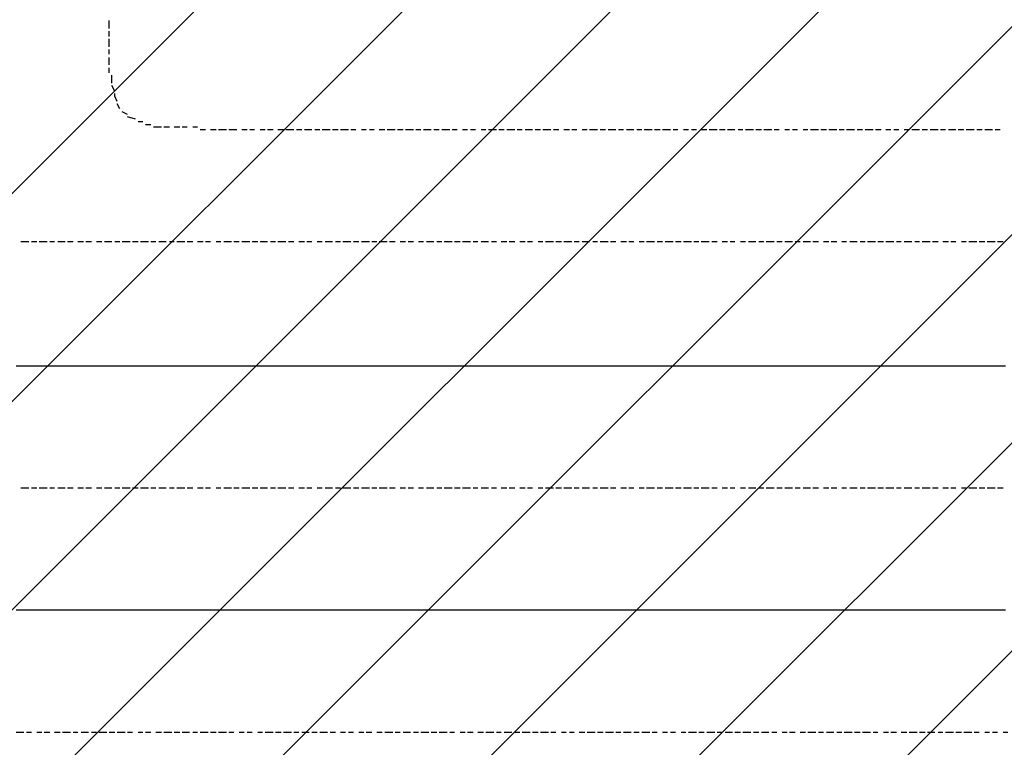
# Model space of a CAD drawing. Extents: x 997 to 109698, y 921 to 94021.
# Tile 522 of 656: x 23491 to 25096, y 48616 to 49802. Entities that reach past the tile are written whole.
import ezdxf

# ---------------------------------------------------------------- set-up
doc = ezdxf.new("R2010")
doc.units = 0
doc.header["$MEASUREMENT"] = 0
doc.layers.add('12', color=7, linetype='CONTINUOUS')
doc.layers.add('28', color=7, linetype='CONTINUOUS')

msp = doc.modelspace()

# ---------------------------------------------------------------- linework, layer by layer
at = {"layer": '12', "color": 1}
for p, q in [((23636.630503, 49787.563401), (23636.630503, 49800.563401)), ((23636.630503, 49774.563401), (23636.630503, 49783.563401)), ((23636.630503, 49757.563401), (23636.630503, 49770.563401)), ((23636.630503, 49745.563401), (23636.630503, 49753.563401)), ((23636.630503, 49728.563401), (23636.630503, 49740.563401)), ((23636.630503, 49715.563401), (23636.630503, 49723.563401)), ((23640.630503, 49698.563401), (23640.630503, 49711.563401)), ((23645.630503, 49685.563401), (23640.630503, 49694.563401)), ((23653.630503, 49656.563401), (23649.630503, 49664.563401)), ((23666.630503, 49647.563401), (23657.630503, 49651.563401)), ((23679.630503, 49639.563401), (23666.630503, 49643.563401)), ((23691.630503, 49635.563401), (23683.630503, 49635.563401)), ((23704.630503, 49630.563401), (23695.630503, 49630.563401)), ((23721.630503, 49626.563401), (23708.630503, 49626.563401)), ((23734.630503, 49626.563401), (23725.630503, 49626.563401)), ((23751.630503, 49626.563401), (23742.630503, 49626.563401)), ((23763.630503, 49626.563401), (23755.630503, 49626.563401)), ((23780.630503, 49626.563401), (23772.630503, 49626.563401)), ((23793.630503, 49622.563401), (23784.630503, 49622.563401)), ((23810.630503, 49622.563401), (23801.630503, 49622.563401)), ((23827.630503, 49622.563401), (23814.630503, 49622.563401)), ((23835.630503, 49622.563401), (23831.630503, 49622.563401)), ((23844.630503, 49622.563401), (23835.630503, 49622.563401)), ((23861.630503, 49622.563401), (23852.630503, 49622.563401)), ((23873.630503, 49622.563401), (23865.630503, 49622.563401)), ((23890.630503, 49622.563401), (23882.630503, 49622.563401)), ((23903.630503, 49622.563401), (23894.630503, 49622.563401)), ((23920.630503, 49622.563401), (23911.630503, 49622.563401)), ((23937.630503, 49622.563401), (23924.630503, 49622.563401)), ((23950.630503, 49622.563401), (23941.630503, 49622.563401)), ((23966.630503, 49622.563401), (23954.630503, 49622.563401)), ((23979.630503, 49622.563401), (23971.630503, 49622.563401)), ((23996.630503, 49622.563401), (23983.630503, 49622.563401)), ((24009.630503, 49622.563401), (24000.630503, 49622.563401)), ((24026.630503, 49622.563401), (24013.630503, 49622.563401)), ((24038.630503, 49622.563401), (24030.630503, 49622.563401)), ((24055.630503, 49622.563401), (24047.630503, 49622.563401)), ((24068.630503, 49622.563401), (24060.630503, 49622.563401)), ((24085.630503, 49622.563401), (24076.630503, 49622.563401)), ((24102.630503, 49622.563401), (24089.630503, 49622.563401)), ((24115.630503, 49622.563401), (24106.630503, 49622.563401)), ((24132.630503, 49622.563401), (24119.630503, 49622.563401)), ((24144.630503, 49622.563401), (24136.630503, 49622.563401)), ((24161.630503, 49622.563401), (24148.630503, 49622.563401)), ((24174.630503, 49622.563401), (24165.630503, 49622.563401)), ((24191.630503, 49622.563401), (24178.630503, 49622.563401)), ((24203.630503, 49622.563401), (24195.630503, 49622.563401)), ((24220.630503, 49622.563401), (24212.630503, 49622.563401)), ((24233.630503, 49622.563401), (24225.630503, 49622.563401)), ((24250.630503, 49622.563401), (24242.630503, 49622.563401)), ((24267.630503, 49622.563401), (24254.630503, 49622.563401)), ((24280.630503, 49622.563401), (24271.630503, 49622.563401)), ((24297.630503, 49622.563401), (24284.630503, 49622.563401)), ((24309.630503, 49622.563401), (24301.630503, 49622.563401)), ((24326.630503, 49622.563401), (24314.630503, 49622.563401)), ((24339.630503, 49622.563401), (24330.630503, 49622.563401)), ((24356.630503, 49622.563401), (24343.630503, 49622.563401)), ((24369.630503, 49622.563401), (24360.630503, 49622.563401)), ((24386.630503, 49622.563401), (24377.630503, 49622.563401)), ((24398.630503, 49622.563401), (24390.630503, 49622.563401)), ((24415.630503, 49622.563401), (24407.630503, 49622.563401)), ((24432.630503, 49622.563401), (24419.630503, 49622.563401)), ((24445.630503, 49622.563401), (24436.630503, 49622.563401)), ((24462.630503, 49622.563401), (24449.630503, 49622.563401)), ((24474.630503, 49622.563401), (24466.630503, 49622.563401)), ((24491.630503, 49622.563401), (24479.630503, 49622.563401)), ((24504.630503, 49622.563401), (24496.630503, 49622.563401)), ((24521.630503, 49622.563401), (24508.630503, 49622.563401)), ((24534.630503, 49622.563401), (24525.630503, 49622.563401)), ((24551.630503, 49622.563401), (24538.630503, 49622.563401)), ((24563.630503, 49622.563401), (24555.630503, 49622.563401)), ((24580.630503, 49622.563401), (24572.630503, 49622.563401)), ((24593.630503, 49622.563401), (24585.630503, 49622.563401)), ((24610.630503, 49622.563401), (24601.630503, 49622.563401)), ((24627.630503, 49622.563401), (24614.630503, 49622.563401)), ((24640.630503, 49622.563401), (24631.630503, 49622.563401)), ((24656.630503, 49622.563401), (24644.630503, 49622.563401)), ((24669.630503, 49622.563401), (24661.630503, 49622.563401)), ((24686.630503, 49622.563401), (24673.630503, 49622.563401)), ((24699.630503, 49622.563401), (24690.630503, 49622.563401)), ((24716.630503, 49622.563401), (24703.630503, 49622.563401)), ((24728.630503, 49622.563401), (24720.630503, 49622.563401)), ((24745.630503, 49622.563401), (24737.630503, 49622.563401)), ((24758.630503, 49622.563401), (24750.630503, 49622.563401)), ((24775.630503, 49622.563401), (24767.630503, 49622.563401)), ((24792.630503, 49622.563401), (24779.630503, 49622.563401)), ((24805.630503, 49622.563401), (24796.630503, 49622.563401)), ((24822.630503, 49622.563401), (24809.630503, 49622.563401)), ((24834.630503, 49622.563401), (24826.630503, 49622.563401)), ((24851.630503, 49622.563401), (24838.630503, 49622.563401)), ((24864.630503, 49622.563401), (24855.630503, 49622.563401)), ((24881.630503, 49622.563401), (24868.630503, 49622.563401)), ((24894.630503, 49622.563401), (24885.630503, 49622.563401)), ((24910.630503, 49622.563401), (24902.630503, 49622.563401)), ((24923.630503, 49622.563401), (24915.630503, 49622.563401)), ((24940.630503, 49622.563401), (24932.630503, 49622.563401)), ((24957.630503, 49622.563401), (24944.630503, 49622.563401)), ((24970.630503, 49622.563401), (24961.630503, 49622.563401)), ((24987.630503, 49622.563401), (24974.630503, 49622.563401)), ((24999.630503, 49622.563401), (24991.630503, 49622.563401)), ((25016.630503, 49622.563401), (25004.630503, 49622.563401)), ((25029.630503, 49622.563401), (25020.630503, 49622.563401)), ((25046.630503, 49622.563401), (25033.630503, 49622.563401)), ((25059.630503, 49622.563401), (25050.630503, 49622.563401)), ((25076.630503, 49622.563401), (25063.630503, 49622.563401)), ((25088.630503, 49622.563401), (25080.630503, 49622.563401)), ((23492.630503, 49440.563401), (23505.630503, 49440.563401)), ((23509.630503, 49440.563401), (23518.630503, 49440.563401)), ((23522.630503, 49440.563401), (23535.630503, 49440.563401)), ((23539.630503, 49440.563401), (23547.630503, 49440.563401)), ((23552.630503, 49440.563401), (23564.630503, 49440.563401)), ((23568.630503, 49440.563401), (23577.630503, 49440.563401)), ((23585.630503, 49440.563401), (23594.630503, 49440.563401)), ((23598.630503, 49440.563401), (23607.630503, 49440.563401)), ((23615.630503, 49440.563401), (23624.630503, 49440.563401)), ((23628.630503, 49440.563401), (23640.630503, 49440.563401)), ((23645.630503, 49440.563401), (23653.630503, 49440.563401)), ((23657.630503, 49440.563401), (23670.630503, 49440.563401)), ((23674.630503, 49440.563401), (23683.630503, 49440.563401)), ((23687.630503, 49440.563401), (23700.630503, 49440.563401)), ((23704.630503, 49440.563401), (23712.630503, 49440.563401)), ((23717.630503, 49440.563401), (23729.630503, 49440.563401)), ((23734.630503, 49440.563401), (23742.630503, 49440.563401)), ((23746.630503, 49440.563401), (23759.630503, 49440.563401)), ((23763.630503, 49440.563401), (23772.630503, 49440.563401)), ((23780.630503, 49440.563401), (23789.630503, 49440.563401)), ((23793.630503, 49440.563401), (23801.630503, 49440.563401)), ((23810.630503, 49440.563401), (23818.630503, 49440.563401)), ((23823.630503, 49440.563401), (23835.630503, 49440.563401)), ((23839.630503, 49440.563401), (23848.630503, 49440.563401)), ((23852.630503, 49440.563401), (23865.630503, 49440.563401)), ((23869.630503, 49440.563401), (23878.630503, 49440.563401)), ((23882.630503, 49440.563401), (23894.630503, 49440.563401)), ((23899.630503, 49440.563401), (23907.630503, 49440.563401)), ((23911.630503, 49440.563401), (23924.630503, 49440.563401)), ((23928.630503, 49440.563401), (23937.630503, 49440.563401)), ((23945.630503, 49440.563401), (23954.630503, 49440.563401)), ((23958.630503, 49440.563401), (23966.630503, 49440.563401)), ((23975.630503, 49440.563401), (23983.630503, 49440.563401)), ((23988.630503, 49440.563401), (24000.630503, 49440.563401)), ((24005.630503, 49440.563401), (24013.630503, 49440.563401)), ((24017.630503, 49440.563401), (24030.630503, 49440.563401)), ((24034.630503, 49440.563401), (24043.630503, 49440.563401)), ((24047.630503, 49440.563401), (24060.630503, 49440.563401)), ((24064.630503, 49440.563401), (24072.630503, 49440.563401)), ((24076.630503, 49440.563401), (24089.630503, 49440.563401)), ((24093.630503, 49440.563401), (24102.630503, 49440.563401)), ((24110.630503, 49440.563401), (24119.630503, 49440.563401)), ((24123.630503, 49440.563401), (24132.630503, 49440.563401)), ((24140.630503, 49440.563401), (24148.630503, 49440.563401)), ((24153.630503, 49440.563401), (24165.630503, 49440.563401)), ((24170.630503, 49440.563401), (24178.630503, 49440.563401)), ((24182.630503, 49440.563401), (24195.630503, 49440.563401)), ((24199.630503, 49440.563401), (24208.630503, 49440.563401)), ((24212.630503, 49440.563401), (24225.630503, 49440.563401)), ((24229.630503, 49440.563401), (24237.630503, 49440.563401)), ((24242.630503, 49440.563401), (24254.630503, 49440.563401)), ((24259.630503, 49440.563401), (24267.630503, 49440.563401)), ((24275.630503, 49440.563401), (24284.630503, 49440.563401)), ((24288.630503, 49440.563401), (24297.630503, 49440.563401)), ((24305.630503, 49440.563401), (24314.630503, 49440.563401)), ((24318.630503, 49440.563401), (24326.630503, 49440.563401)), ((24335.630503, 49440.563401), (24343.630503, 49440.563401)), ((24347.630503, 49440.563401), (24360.630503, 49440.563401)), ((24364.630503, 49440.563401), (24373.630503, 49440.563401)), ((24377.630503, 49440.563401), (24390.630503, 49440.563401)), ((24394.630503, 49440.563401), (24402.630503, 49440.563401)), ((24407.630503, 49440.563401), (24419.630503, 49440.563401)), ((24424.630503, 49440.563401), (24432.630503, 49440.563401)), ((24436.630503, 49440.563401), (24449.630503, 49440.563401)), ((24453.630503, 49440.563401), (24462.630503, 49440.563401)), ((24470.630503, 49440.563401), (24479.630503, 49440.563401)), ((24483.630503, 49440.563401), (24491.630503, 49440.563401)), ((24500.630503, 49440.563401), (24508.630503, 49440.563401)), ((24512.630503, 49440.563401), (24525.630503, 49440.563401)), ((24529.630503, 49440.563401), (24538.630503, 49440.563401)), ((24542.630503, 49440.563401), (24555.630503, 49440.563401)), ((24559.630503, 49440.563401), (24568.630503, 49440.563401)), ((24572.630503, 49440.563401), (24585.630503, 49440.563401)), ((24589.630503, 49440.563401), (24597.630503, 49440.563401)), ((24601.630503, 49440.563401), (24614.630503, 49440.563401)), ((24618.630503, 49440.563401), (24627.630503, 49440.563401)), ((24635.630503, 49440.563401), (24644.630503, 49440.563401)), ((24648.630503, 49440.563401), (24656.630503, 49440.563401)), ((24665.630503, 49440.563401), (24673.630503, 49440.563401)), ((24678.630503, 49440.563401), (24690.630503, 49440.563401)), ((24695.630503, 49440.563401), (24703.630503, 49440.563401)), ((24707.630503, 49440.563401), (24720.630503, 49440.563401)), ((24724.630503, 49440.563401), (24733.630503, 49440.563401)), ((24737.630503, 49440.563401), (24750.630503, 49440.563401)), ((24754.630503, 49440.563401), (24762.630503, 49440.563401)), ((24767.630503, 49440.563401), (24779.630503, 49440.563401)), ((24783.630503, 49440.563401), (24792.630503, 49440.563401)), ((24800.630503, 49440.563401), (24809.630503, 49440.563401)), ((24813.630503, 49440.563401), (24822.630503, 49440.563401)), ((24830.630503, 49440.563401), (24838.630503, 49440.563401)), ((24843.630503, 49440.563401), (24855.630503, 49440.563401)), ((24860.630503, 49440.563401), (24868.630503, 49440.563401)), ((24872.630503, 49440.563401), (24885.630503, 49440.563401)), ((24889.630503, 49440.563401), (24898.630503, 49440.563401)), ((24902.630503, 49440.563401), (24915.630503, 49440.563401)), ((24919.630503, 49440.563401), (24927.630503, 49440.563401)), ((24932.630503, 49440.563401), (24944.630503, 49440.563401)), ((24949.630503, 49440.563401), (24957.630503, 49440.563401)), ((24961.630503, 49440.563401), (24974.630503, 49440.563401)), ((24978.630503, 49440.563401), (24987.630503, 49440.563401)), ((24995.630503, 49440.563401), (25004.630503, 49440.563401)), ((25008.630503, 49440.563401), (25016.630503, 49440.563401)), ((25025.630503, 49440.563401), (25033.630503, 49440.563401)), ((25037.630503, 49440.563401), (25050.630503, 49440.563401)), ((25054.630503, 49440.563401), (25063.630503, 49440.563401)), ((25067.630503, 49440.563401), (25080.630503, 49440.563401)), ((25084.630503, 49440.563401), (25093.630503, 49440.563401)), ((23492.630503, 49038.563401), (23505.630503, 49038.563401)), ((23509.630503, 49038.563401), (23518.630503, 49038.563401)), ((23522.630503, 49038.563401), (23535.630503, 49038.563401)), ((23539.630503, 49038.563401), (23547.630503, 49038.563401)), ((23552.630503, 49038.563401), (23564.630503, 49038.563401)), ((23568.630503, 49038.563401), (23577.630503, 49038.563401)), ((23585.630503, 49038.563401), (23594.630503, 49038.563401)), ((23598.630503, 49038.563401), (23607.630503, 49038.563401)), ((23615.630503, 49038.563401), (23624.630503, 49038.563401)), ((23628.630503, 49038.563401), (23640.630503, 49038.563401)), ((23645.630503, 49038.563401), (23653.630503, 49038.563401)), ((23657.630503, 49038.563401), (23670.630503, 49038.563401)), ((23674.630503, 49038.563401), (23683.630503, 49038.563401)), ((23687.630503, 49038.563401), (23700.630503, 49038.563401)), ((23704.630503, 49038.563401), (23712.630503, 49038.563401)), ((23717.630503, 49038.563401), (23729.630503, 49038.563401)), ((23734.630503, 49038.563401), (23742.630503, 49038.563401)), ((23746.630503, 49038.563401), (23759.630503, 49038.563401)), ((23763.630503, 49038.563401), (23772.630503, 49038.563401)), ((23780.630503, 49038.563401), (23789.630503, 49038.563401)), ((23793.630503, 49038.563401), (23801.630503, 49038.563401)), ((23810.630503, 49038.563401), (23818.630503, 49038.563401)), ((23823.630503, 49038.563401), (23835.630503, 49038.563401)), ((23839.630503, 49038.563401), (23848.630503, 49038.563401)), ((23852.630503, 49038.563401), (23865.630503, 49038.563401)), ((23869.630503, 49038.563401), (23878.630503, 49038.563401)), ((23882.630503, 49038.563401), (23894.630503, 49038.563401)), ((23899.630503, 49038.563401), (23907.630503, 49038.563401)), ((23911.630503, 49038.563401), (23924.630503, 49038.563401)), ((23928.630503, 49038.563401), (23937.630503, 49038.563401)), ((23945.630503, 49038.563401), (23954.630503, 49038.563401)), ((23958.630503, 49038.563401), (23966.630503, 49038.563401)), ((23975.630503, 49038.563401), (23983.630503, 49038.563401)), ((23988.630503, 49038.563401), (24000.630503, 49038.563401)), ((24005.630503, 49038.563401), (24013.630503, 49038.563401)), ((24017.630503, 49038.563401), (24030.630503, 49038.563401)), ((24034.630503, 49038.563401), (24043.630503, 49038.563401)), ((24047.630503, 49038.563401), (24060.630503, 49038.563401)), ((24064.630503, 49038.563401), (24072.630503, 49038.563401)), ((24076.630503, 49038.563401), (24089.630503, 49038.563401)), ((24093.630503, 49038.563401), (24102.630503, 49038.563401)), ((24110.630503, 49038.563401), (24119.630503, 49038.563401)), ((24123.630503, 49038.563401), (24132.630503, 49038.563401)), ((24140.630503, 49038.563401), (24148.630503, 49038.563401)), ((24153.630503, 49038.563401), (24165.630503, 49038.563401)), ((24170.630503, 49038.563401), (24178.630503, 49038.563401)), ((24182.630503, 49038.563401), (24195.630503, 49038.563401)), ((24199.630503, 49038.563401), (24208.630503, 49038.563401)), ((24212.630503, 49038.563401), (24225.630503, 49038.563401)), ((24229.630503, 49038.563401), (24237.630503, 49038.563401)), ((24242.630503, 49038.563401), (24254.630503, 49038.563401)), ((24259.630503, 49038.563401), (24267.630503, 49038.563401)), ((24275.630503, 49038.563401), (24284.630503, 49038.563401)), ((24288.630503, 49038.563401), (24297.630503, 49038.563401)), ((24305.630503, 49038.563401), (24314.630503, 49038.563401)), ((24318.630503, 49038.563401), (24326.630503, 49038.563401)), ((24335.630503, 49038.563401), (24343.630503, 49038.563401)), ((24347.630503, 49038.563401), (24360.630503, 49038.563401)), ((24364.630503, 49038.563401), (24373.630503, 49038.563401)), ((24377.630503, 49038.563401), (24390.630503, 49038.563401)), ((24394.630503, 49038.563401), (24402.630503, 49038.563401)), ((24407.630503, 49038.563401), (24419.630503, 49038.563401)), ((24424.630503, 49038.563401), (24432.630503, 49038.563401)), ((24436.630503, 49038.563401), (24449.630503, 49038.563401)), ((24453.630503, 49038.563401), (24462.630503, 49038.563401)), ((24470.630503, 49038.563401), (24479.630503, 49038.563401)), ((24483.630503, 49038.563401), (24491.630503, 49038.563401)), ((24500.630503, 49038.563401), (24508.630503, 49038.563401)), ((24512.630503, 49038.563401), (24525.630503, 49038.563401)), ((24529.630503, 49038.563401), (24538.630503, 49038.563401)), ((24542.630503, 49038.563401), (24555.630503, 49038.563401)), ((24559.630503, 49038.563401), (24568.630503, 49038.563401)), ((24572.630503, 49038.563401), (24585.630503, 49038.563401)), ((24589.630503, 49038.563401), (24597.630503, 49038.563401)), ((24601.630503, 49038.563401), (24614.630503, 49038.563401)), ((24618.630503, 49038.563401), (24627.630503, 49038.563401)), ((24635.630503, 49038.563401), (24644.630503, 49038.563401)), ((24648.630503, 49038.563401), (24656.630503, 49038.563401)), ((24665.630503, 49038.563401), (24673.630503, 49038.563401)), ((24678.630503, 49038.563401), (24690.630503, 49038.563401)), ((24695.630503, 49038.563401), (24703.630503, 49038.563401)), ((24707.630503, 49038.563401), (24720.630503, 49038.563401)), ((24724.630503, 49038.563401), (24733.630503, 49038.563401)), ((24737.630503, 49038.563401), (24750.630503, 49038.563401)), ((24754.630503, 49038.563401), (24762.630503, 49038.563401)), ((24767.630503, 49038.563401), (24779.630503, 49038.563401)), ((24783.630503, 49038.563401), (24792.630503, 49038.563401)), ((24800.630503, 49038.563401), (24809.630503, 49038.563401)), ((24813.630503, 49038.563401), (24822.630503, 49038.563401)), ((24830.630503, 49038.563401), (24838.630503, 49038.563401)), ((24843.630503, 49038.563401), (24855.630503, 49038.563401)), ((24860.630503, 49038.563401), (24868.630503, 49038.563401)), ((24872.630503, 49038.563401), (24885.630503, 49038.563401)), ((24889.630503, 49038.563401), (24898.630503, 49038.563401)), ((24902.630503, 49038.563401), (24915.630503, 49038.563401)), ((24919.630503, 49038.563401), (24927.630503, 49038.563401)), ((24932.630503, 49038.563401), (24944.630503, 49038.563401)), ((24949.630503, 49038.563401), (24957.630503, 49038.563401)), ((24961.630503, 49038.563401), (24974.630503, 49038.563401)), ((24978.630503, 49038.563401), (24987.630503, 49038.563401)), ((24995.630503, 49038.563401), (25004.630503, 49038.563401)), ((25008.630503, 49038.563401), (25016.630503, 49038.563401)), ((25025.630503, 49038.563401), (25033.630503, 49038.563401)), ((25037.630503, 49038.563401), (25050.630503, 49038.563401)), ((25054.630503, 49038.563401), (25063.630503, 49038.563401)), ((25067.630503, 49038.563401), (25080.630503, 49038.563401)), ((25084.630503, 49038.563401), (25093.630503, 49038.563401)), ((23484.630503, 48640.563401), (23497.630503, 48640.563401)), ((23501.630503, 48640.563401), (23509.630503, 48640.563401)), ((23518.630503, 48640.563401), (23526.630503, 48640.563401)), ((23530.630503, 48640.563401), (23539.630503, 48640.563401)), ((23547.630503, 48640.563401), (23556.630503, 48640.563401)), ((23560.630503, 48640.563401), (23573.630503, 48640.563401)), ((23577.630503, 48640.563401), (23585.630503, 48640.563401)), ((23590.630503, 48640.563401), (23602.630503, 48640.563401)), ((23607.630503, 48640.563401), (23615.630503, 48640.563401)), ((23619.630503, 48640.563401), (23632.630503, 48640.563401)), ((23636.630503, 48640.563401), (23645.630503, 48640.563401)), ((23649.630503, 48640.563401), (23662.630503, 48640.563401)), ((23666.630503, 48640.563401), (23674.630503, 48640.563401)), ((23683.630503, 48640.563401), (23691.630503, 48640.563401)), ((23695.630503, 48640.563401), (23704.630503, 48640.563401)), ((23712.630503, 48640.563401), (23721.630503, 48640.563401)), ((23725.630503, 48640.563401), (23738.630503, 48640.563401)), ((23742.630503, 48640.563401), (23751.630503, 48640.563401)), ((23755.630503, 48640.563401), (23767.630503, 48640.563401)), ((23772.630503, 48640.563401), (23780.630503, 48640.563401)), ((23784.630503, 48640.563401), (23797.630503, 48640.563401)), ((23801.630503, 48640.563401), (23810.630503, 48640.563401)), ((23814.630503, 48640.563401), (23827.630503, 48640.563401)), ((23831.630503, 48640.563401), (23839.630503, 48640.563401)), ((23848.630503, 48640.563401), (23856.630503, 48640.563401)), ((23861.630503, 48640.563401), (23869.630503, 48640.563401)), ((23878.630503, 48640.563401), (23886.630503, 48640.563401)), ((23890.630503, 48640.563401), (23903.630503, 48640.563401)), ((23907.630503, 48640.563401), (23916.630503, 48640.563401)), ((23920.630503, 48640.563401), (23933.630503, 48640.563401)), ((23937.630503, 48640.563401), (23945.630503, 48640.563401)), ((23950.630503, 48640.563401), (23962.630503, 48640.563401)), ((23966.630503, 48640.563401), (23975.630503, 48640.563401)), ((23979.630503, 48640.563401), (23992.630503, 48640.563401)), ((23996.630503, 48640.563401), (24005.630503, 48640.563401)), ((24013.630503, 48640.563401), (24021.630503, 48640.563401)), ((24026.630503, 48640.563401), (24034.630503, 48640.563401)), ((24043.630503, 48640.563401), (24051.630503, 48640.563401)), ((24055.630503, 48640.563401), (24064.630503, 48640.563401)), ((24072.630503, 48640.563401), (24081.630503, 48640.563401)), ((24085.630503, 48640.563401), (24098.630503, 48640.563401)), ((24102.630503, 48640.563401), (24110.630503, 48640.563401)), ((24115.630503, 48640.563401), (24127.630503, 48640.563401)), ((24132.630503, 48640.563401), (24140.630503, 48640.563401)), ((24144.630503, 48640.563401), (24157.630503, 48640.563401)), ((24161.630503, 48640.563401), (24170.630503, 48640.563401)), ((24174.630503, 48640.563401), (24187.630503, 48640.563401)), ((24191.630503, 48640.563401), (24199.630503, 48640.563401)), ((24208.630503, 48640.563401), (24216.630503, 48640.563401)), ((24220.630503, 48640.563401), (24229.630503, 48640.563401)), ((24237.630503, 48640.563401), (24246.630503, 48640.563401)), ((24250.630503, 48640.563401), (24263.630503, 48640.563401)), ((24267.630503, 48640.563401), (24275.630503, 48640.563401)), ((24280.630503, 48640.563401), (24292.630503, 48640.563401)), ((24297.630503, 48640.563401), (24305.630503, 48640.563401)), ((24309.630503, 48640.563401), (24322.630503, 48640.563401)), ((24326.630503, 48640.563401), (24335.630503, 48640.563401)), ((24339.630503, 48640.563401), (24352.630503, 48640.563401)), ((24356.630503, 48640.563401), (24364.630503, 48640.563401)), ((24373.630503, 48640.563401), (24381.630503, 48640.563401)), ((24386.630503, 48640.563401), (24394.630503, 48640.563401)), ((24402.630503, 48640.563401), (24411.630503, 48640.563401)), ((24415.630503, 48640.563401), (24428.630503, 48640.563401)), ((24432.630503, 48640.563401), (24441.630503, 48640.563401)), ((24445.630503, 48640.563401), (24458.630503, 48640.563401)), ((24462.630503, 48640.563401), (24470.630503, 48640.563401)), ((24474.630503, 48640.563401), (24487.630503, 48640.563401)), ((24491.630503, 48640.563401), (24500.630503, 48640.563401)), ((24504.630503, 48640.563401), (24517.630503, 48640.563401)), ((24521.630503, 48640.563401), (24529.630503, 48640.563401)), ((24538.630503, 48640.563401), (24546.630503, 48640.563401)), ((24551.630503, 48640.563401), (24559.630503, 48640.563401)), ((24568.630503, 48640.563401), (24576.630503, 48640.563401)), ((24580.630503, 48640.563401), (24593.630503, 48640.563401)), ((24597.630503, 48640.563401), (24606.630503, 48640.563401)), ((24610.630503, 48640.563401), (24623.630503, 48640.563401)), ((24627.630503, 48640.563401), (24635.630503, 48640.563401)), ((24640.630503, 48640.563401), (24652.630503, 48640.563401)), ((24656.630503, 48640.563401), (24665.630503, 48640.563401)), ((24669.630503, 48640.563401), (24682.630503, 48640.563401)), ((24686.630503, 48640.563401), (24695.630503, 48640.563401)), ((24699.630503, 48640.563401), (24711.630503, 48640.563401)), ((24716.630503, 48640.563401), (24724.630503, 48640.563401)), ((24733.630503, 48640.563401), (24741.630503, 48640.563401)), ((24745.630503, 48640.563401), (24754.630503, 48640.563401)), ((24762.630503, 48640.563401), (24771.630503, 48640.563401)), ((24775.630503, 48640.563401), (24788.630503, 48640.563401)), ((24792.630503, 48640.563401), (24800.630503, 48640.563401)), ((24805.630503, 48640.563401), (24817.630503, 48640.563401)), ((24822.630503, 48640.563401), (24830.630503, 48640.563401)), ((24834.630503, 48640.563401), (24847.630503, 48640.563401)), ((24851.630503, 48640.563401), (24860.630503, 48640.563401)), ((24864.630503, 48640.563401), (24877.630503, 48640.563401)), ((24881.630503, 48640.563401), (24889.630503, 48640.563401)), ((24898.630503, 48640.563401), (24906.630503, 48640.563401)), ((24910.630503, 48640.563401), (24919.630503, 48640.563401)), ((24927.630503, 48640.563401), (24936.630503, 48640.563401)), ((24940.630503, 48640.563401), (24953.630503, 48640.563401)), ((24957.630503, 48640.563401), (24966.630503, 48640.563401)), ((24970.630503, 48640.563401), (24982.630503, 48640.563401)), ((24987.630503, 48640.563401), (24995.630503, 48640.563401)), ((24999.630503, 48640.563401), (25012.630503, 48640.563401)), ((25016.630503, 48640.563401), (25025.630503, 48640.563401)), ((25029.630503, 48640.563401), (25042.630503, 48640.563401)), ((25046.630503, 48640.563401), (25054.630503, 48640.563401)), ((25063.630503, 48640.563401), (25071.630503, 48640.563401)), ((25076.630503, 48640.563401), (25084.630503, 48640.563401)), ((25093.630503, 48640.563401), (25101.630503, 48640.563401))]:
    msp.add_line(p, q, dxfattribs=at)
at = {"layer": '12', "color": 5}
for p, q in [((23484.630503, 49237.563401), (23497.630503, 49237.563401)), ((23497.630503, 49237.563401), (23505.630503, 49237.563401)), ((23505.630503, 49237.563401), (23518.630503, 49237.563401)), ((23518.630503, 49237.563401), (23526.630503, 49237.563401)), ((23526.630503, 49237.563401), (23535.630503, 49237.563401)), ((23535.630503, 49237.563401), (23547.630503, 49237.563401)), ((23547.630503, 49237.563401), (23556.630503, 49237.563401)), ((23556.630503, 49237.563401), (23564.630503, 49237.563401)), ((23564.630503, 49237.563401), (23577.630503, 49237.563401)), ((23577.630503, 49237.563401), (23585.630503, 49237.563401)), ((23585.630503, 49237.563401), (23594.630503, 49237.563401)), ((23594.630503, 49237.563401), (23607.630503, 49237.563401)), ((23607.630503, 49237.563401), (23615.630503, 49237.563401)), ((23615.630503, 49237.563401), (23628.630503, 49237.563401)), ((23628.630503, 49237.563401), (23636.630503, 49237.563401)), ((23636.630503, 49237.563401), (23645.630503, 49237.563401)), ((23645.630503, 49237.563401), (23657.630503, 49237.563401)), ((23657.630503, 49237.563401), (23666.630503, 49237.563401)), ((23666.630503, 49237.563401), (23674.630503, 49237.563401)), ((23674.630503, 49237.563401), (23687.630503, 49237.563401)), ((23687.630503, 49237.563401), (23695.630503, 49237.563401)), ((23695.630503, 49237.563401), (23704.630503, 49237.563401)), ((23704.630503, 49237.563401), (23717.630503, 49237.563401)), ((23717.630503, 49237.563401), (23725.630503, 49237.563401)), ((23725.630503, 49237.563401), (23738.630503, 49237.563401)), ((23738.630503, 49237.563401), (23746.630503, 49237.563401)), ((23746.630503, 49237.563401), (23755.630503, 49237.563401)), ((23755.630503, 49237.563401), (23767.630503, 49237.563401)), ((23767.630503, 49237.563401), (23776.630503, 49237.563401)), ((23776.630503, 49237.563401), (23784.630503, 49237.563401)), ((23784.630503, 49237.563401), (23797.630503, 49237.563401)), ((23797.630503, 49237.563401), (23806.630503, 49237.563401)), ((23806.630503, 49237.563401), (23814.630503, 49237.563401)), ((23814.630503, 49237.563401), (23827.630503, 49237.563401)), ((23827.630503, 49237.563401), (23835.630503, 49237.563401)), ((23835.630503, 49237.563401), (23848.630503, 49237.563401)), ((23848.630503, 49237.563401), (23856.630503, 49237.563401)), ((23856.630503, 49237.563401), (23865.630503, 49237.563401)), ((23865.630503, 49237.563401), (23878.630503, 49237.563401)), ((23878.630503, 49237.563401), (23886.630503, 49237.563401)), ((23886.630503, 49237.563401), (23894.630503, 49237.563401)), ((23894.630503, 49237.563401), (23907.630503, 49237.563401)), ((23907.630503, 49237.563401), (23916.630503, 49237.563401)), ((23916.630503, 49237.563401), (23924.630503, 49237.563401)), ((23924.630503, 49237.563401), (23937.630503, 49237.563401)), ((23937.630503, 49237.563401), (23945.630503, 49237.563401)), ((23945.630503, 49237.563401), (23958.630503, 49237.563401)), ((23958.630503, 49237.563401), (23966.630503, 49237.563401)), ((23966.630503, 49237.563401), (23975.630503, 49237.563401)), ((23975.630503, 49237.563401), (23988.630503, 49237.563401)), ((23988.630503, 49237.563401), (23996.630503, 49237.563401)), ((23996.630503, 49237.563401), (24005.630503, 49237.563401)), ((24005.630503, 49237.563401), (24017.630503, 49237.563401)), ((24017.630503, 49237.563401), (24026.630503, 49237.563401)), ((24026.630503, 49237.563401), (24034.630503, 49237.563401)), ((24034.630503, 49237.563401), (24047.630503, 49237.563401)), ((24047.630503, 49237.563401), (24055.630503, 49237.563401)), ((24055.630503, 49237.563401), (24064.630503, 49237.563401)), ((24064.630503, 49237.563401), (24076.630503, 49237.563401)), ((24076.630503, 49237.563401), (24085.630503, 49237.563401)), ((24085.630503, 49237.563401), (24098.630503, 49237.563401)), ((24098.630503, 49237.563401), (24106.630503, 49237.563401)), ((24106.630503, 49237.563401), (24115.630503, 49237.563401)), ((24115.630503, 49237.563401), (24127.630503, 49237.563401)), ((24127.630503, 49237.563401), (24136.630503, 49237.563401)), ((24136.630503, 49237.563401), (24144.630503, 49237.563401)), ((24144.630503, 49237.563401), (24157.630503, 49237.563401)), ((24157.630503, 49237.563401), (24165.630503, 49237.563401)), ((24165.630503, 49237.563401), (24174.630503, 49237.563401)), ((24174.630503, 49237.563401), (24187.630503, 49237.563401)), ((24187.630503, 49237.563401), (24195.630503, 49237.563401)), ((24195.630503, 49237.563401), (24208.630503, 49237.563401)), ((24208.630503, 49237.563401), (24216.630503, 49237.563401)), ((24216.630503, 49237.563401), (24225.630503, 49237.563401)), ((24225.630503, 49237.563401), (24237.630503, 49237.563401)), ((24237.630503, 49237.563401), (24246.630503, 49237.563401)), ((24246.630503, 49237.563401), (24254.630503, 49237.563401)), ((24254.630503, 49237.563401), (24267.630503, 49237.563401)), ((24267.630503, 49237.563401), (24275.630503, 49237.563401)), ((24275.630503, 49237.563401), (24284.630503, 49237.563401)), ((24284.630503, 49237.563401), (24297.630503, 49237.563401)), ((24297.630503, 49237.563401), (24305.630503, 49237.563401)), ((24305.630503, 49237.563401), (24318.630503, 49237.563401)), ((24318.630503, 49237.563401), (24326.630503, 49237.563401)), ((24326.630503, 49237.563401), (24335.630503, 49237.563401)), ((24335.630503, 49237.563401), (24347.630503, 49237.563401)), ((24347.630503, 49237.563401), (24356.630503, 49237.563401)), ((24356.630503, 49237.563401), (24364.630503, 49237.563401)), ((24364.630503, 49237.563401), (24377.630503, 49237.563401)), ((24377.630503, 49237.563401), (24386.630503, 49237.563401)), ((24386.630503, 49237.563401), (24394.630503, 49237.563401)), ((24394.630503, 49237.563401), (24407.630503, 49237.563401)), ((24407.630503, 49237.563401), (24415.630503, 49237.563401)), ((24415.630503, 49237.563401), (24428.630503, 49237.563401)), ((24428.630503, 49237.563401), (24436.630503, 49237.563401)), ((24436.630503, 49237.563401), (24445.630503, 49237.563401)), ((24445.630503, 49237.563401), (24458.630503, 49237.563401)), ((24458.630503, 49237.563401), (24466.630503, 49237.563401)), ((24466.630503, 49237.563401), (24474.630503, 49237.563401)), ((24474.630503, 49237.563401), (24487.630503, 49237.563401)), ((24487.630503, 49237.563401), (24496.630503, 49237.563401)), ((24496.630503, 49237.563401), (24504.630503, 49237.563401)), ((24504.630503, 49237.563401), (24517.630503, 49237.563401)), ((24517.630503, 49237.563401), (24525.630503, 49237.563401)), ((24525.630503, 49237.563401), (24538.630503, 49237.563401)), ((24538.630503, 49237.563401), (24546.630503, 49237.563401)), ((24546.630503, 49237.563401), (24555.630503, 49237.563401)), ((24555.630503, 49237.563401), (24568.630503, 49237.563401)), ((24568.630503, 49237.563401), (24576.630503, 49237.563401)), ((24576.630503, 49237.563401), (24585.630503, 49237.563401)), ((24585.630503, 49237.563401), (24597.630503, 49237.563401)), ((24597.630503, 49237.563401), (24606.630503, 49237.563401)), ((24606.630503, 49237.563401), (24614.630503, 49237.563401)), ((24614.630503, 49237.563401), (24627.630503, 49237.563401)), ((24627.630503, 49237.563401), (24635.630503, 49237.563401)), ((24635.630503, 49237.563401), (24644.630503, 49237.563401)), ((24644.630503, 49237.563401), (24656.630503, 49237.563401)), ((24656.630503, 49237.563401), (24665.630503, 49237.563401)), ((24665.630503, 49237.563401), (24678.630503, 49237.563401)), ((24678.630503, 49237.563401), (24686.630503, 49237.563401)), ((24686.630503, 49237.563401), (24695.630503, 49237.563401)), ((24695.630503, 49237.563401), (24707.630503, 49237.563401)), ((24707.630503, 49237.563401), (24716.630503, 49237.563401)), ((24716.630503, 49237.563401), (24724.630503, 49237.563401)), ((24724.630503, 49237.563401), (24737.630503, 49237.563401)), ((24737.630503, 49237.563401), (24745.630503, 49237.563401)), ((24745.630503, 49237.563401), (24754.630503, 49237.563401)), ((24754.630503, 49237.563401), (24767.630503, 49237.563401)), ((24767.630503, 49237.563401), (24775.630503, 49237.563401)), ((24775.630503, 49237.563401), (24788.630503, 49237.563401)), ((24788.630503, 49237.563401), (24796.630503, 49237.563401)), ((24796.630503, 49237.563401), (24805.630503, 49237.563401)), ((24805.630503, 49237.563401), (24817.630503, 49237.563401)), ((24817.630503, 49237.563401), (24826.630503, 49237.563401)), ((24826.630503, 49237.563401), (24834.630503, 49237.563401)), ((24834.630503, 49237.563401), (24847.630503, 49237.563401)), ((24847.630503, 49237.563401), (24855.630503, 49237.563401)), ((24855.630503, 49237.563401), (24864.630503, 49237.563401)), ((24864.630503, 49237.563401), (24877.630503, 49237.563401)), ((24877.630503, 49237.563401), (24885.630503, 49237.563401)), ((24885.630503, 49237.563401), (24898.630503, 49237.563401)), ((24898.630503, 49237.563401), (24906.630503, 49237.563401)), ((24906.630503, 49237.563401), (24915.630503, 49237.563401)), ((24915.630503, 49237.563401), (24927.630503, 49237.563401)), ((24927.630503, 49237.563401), (24936.630503, 49237.563401)), ((24936.630503, 49237.563401), (24944.630503, 49237.563401)), ((24944.630503, 49237.563401), (24957.630503, 49237.563401)), ((24957.630503, 49237.563401), (24966.630503, 49237.563401)), ((24966.630503, 49237.563401), (24974.630503, 49237.563401)), ((24974.630503, 49237.563401), (24987.630503, 49237.563401)), ((24987.630503, 49237.563401), (24995.630503, 49237.563401)), ((24995.630503, 49237.563401), (25008.630503, 49237.563401)), ((25008.630503, 49237.563401), (25016.630503, 49237.563401)), ((25016.630503, 49237.563401), (25025.630503, 49237.563401)), ((25025.630503, 49237.563401), (25037.630503, 49237.563401)), ((25037.630503, 49237.563401), (25046.630503, 49237.563401)), ((25046.630503, 49237.563401), (25054.630503, 49237.563401)), ((25054.630503, 49237.563401), (25067.630503, 49237.563401)), ((25067.630503, 49237.563401), (25076.630503, 49237.563401)), ((25076.630503, 49237.563401), (25084.630503, 49237.563401)), ((25084.630503, 49237.563401), (25097.630503, 49237.563401)), ((23484.630503, 48839.563401), (23497.630503, 48839.563401)), ((23497.630503, 48839.563401), (23505.630503, 48839.563401)), ((23505.630503, 48839.563401), (23518.630503, 48839.563401)), ((23518.630503, 48839.563401), (23526.630503, 48839.563401)), ((23526.630503, 48839.563401), (23535.630503, 48839.563401)), ((23535.630503, 48839.563401), (23547.630503, 48839.563401)), ((23547.630503, 48839.563401), (23556.630503, 48839.563401)), ((23556.630503, 48839.563401), (23564.630503, 48839.563401)), ((23564.630503, 48839.563401), (23577.630503, 48839.563401)), ((23577.630503, 48839.563401), (23585.630503, 48839.563401)), ((23585.630503, 48839.563401), (23594.630503, 48839.563401)), ((23594.630503, 48839.563401), (23607.630503, 48839.563401)), ((23607.630503, 48839.563401), (23615.630503, 48839.563401)), ((23615.630503, 48839.563401), (23628.630503, 48839.563401)), ((23628.630503, 48839.563401), (23636.630503, 48839.563401)), ((23636.630503, 48839.563401), (23645.630503, 48839.563401)), ((23645.630503, 48839.563401), (23657.630503, 48839.563401)), ((23657.630503, 48839.563401), (23666.630503, 48839.563401)), ((23666.630503, 48839.563401), (23674.630503, 48839.563401)), ((23674.630503, 48839.563401), (23687.630503, 48839.563401)), ((23687.630503, 48839.563401), (23695.630503, 48839.563401)), ((23695.630503, 48839.563401), (23704.630503, 48839.563401)), ((23704.630503, 48839.563401), (23717.630503, 48839.563401)), ((23717.630503, 48839.563401), (23725.630503, 48839.563401)), ((23725.630503, 48839.563401), (23738.630503, 48839.563401)), ((23738.630503, 48839.563401), (23746.630503, 48839.563401)), ((23746.630503, 48839.563401), (23755.630503, 48839.563401)), ((23755.630503, 48839.563401), (23767.630503, 48839.563401)), ((23767.630503, 48839.563401), (23776.630503, 48839.563401)), ((23776.630503, 48839.563401), (23784.630503, 48839.563401)), ((23784.630503, 48839.563401), (23797.630503, 48839.563401)), ((23797.630503, 48839.563401), (23806.630503, 48839.563401)), ((23806.630503, 48839.563401), (23814.630503, 48839.563401)), ((23814.630503, 48839.563401), (23827.630503, 48839.563401)), ((23827.630503, 48839.563401), (23835.630503, 48839.563401)), ((23835.630503, 48839.563401), (23848.630503, 48839.563401)), ((23848.630503, 48839.563401), (23856.630503, 48839.563401)), ((23856.630503, 48839.563401), (23865.630503, 48839.563401)), ((23865.630503, 48839.563401), (23878.630503, 48839.563401)), ((23878.630503, 48839.563401), (23886.630503, 48839.563401)), ((23886.630503, 48839.563401), (23894.630503, 48839.563401)), ((23894.630503, 48839.563401), (23907.630503, 48839.563401)), ((23907.630503, 48839.563401), (23916.630503, 48839.563401)), ((23916.630503, 48839.563401), (23924.630503, 48839.563401)), ((23924.630503, 48839.563401), (23937.630503, 48839.563401)), ((23937.630503, 48839.563401), (23945.630503, 48839.563401)), ((23945.630503, 48839.563401), (23958.630503, 48839.563401)), ((23958.630503, 48839.563401), (23966.630503, 48839.563401)), ((23966.630503, 48839.563401), (23975.630503, 48839.563401)), ((23975.630503, 48839.563401), (23988.630503, 48839.563401)), ((23988.630503, 48839.563401), (23996.630503, 48839.563401)), ((23996.630503, 48839.563401), (24005.630503, 48839.563401)), ((24005.630503, 48839.563401), (24017.630503, 48839.563401)), ((24017.630503, 48839.563401), (24026.630503, 48839.563401)), ((24026.630503, 48839.563401), (24034.630503, 48839.563401)), ((24034.630503, 48839.563401), (24047.630503, 48839.563401)), ((24047.630503, 48839.563401), (24055.630503, 48839.563401)), ((24055.630503, 48839.563401), (24064.630503, 48839.563401)), ((24064.630503, 48839.563401), (24076.630503, 48839.563401)), ((24076.630503, 48839.563401), (24085.630503, 48839.563401)), ((24085.630503, 48839.563401), (24098.630503, 48839.563401)), ((24098.630503, 48839.563401), (24106.630503, 48839.563401)), ((24106.630503, 48839.563401), (24115.630503, 48839.563401)), ((24115.630503, 48839.563401), (24127.630503, 48839.563401)), ((24127.630503, 48839.563401), (24136.630503, 48839.563401)), ((24136.630503, 48839.563401), (24144.630503, 48839.563401)), ((24144.630503, 48839.563401), (24157.630503, 48839.563401)), ((24157.630503, 48839.563401), (24165.630503, 48839.563401)), ((24165.630503, 48839.563401), (24174.630503, 48839.563401)), ((24174.630503, 48839.563401), (24187.630503, 48839.563401)), ((24187.630503, 48839.563401), (24195.630503, 48839.563401)), ((24195.630503, 48839.563401), (24208.630503, 48839.563401)), ((24208.630503, 48839.563401), (24216.630503, 48839.563401)), ((24216.630503, 48839.563401), (24225.630503, 48839.563401)), ((24225.630503, 48839.563401), (24237.630503, 48839.563401)), ((24237.630503, 48839.563401), (24246.630503, 48839.563401)), ((24246.630503, 48839.563401), (24254.630503, 48839.563401)), ((24254.630503, 48839.563401), (24267.630503, 48839.563401)), ((24267.630503, 48839.563401), (24275.630503, 48839.563401)), ((24275.630503, 48839.563401), (24284.630503, 48839.563401)), ((24284.630503, 48839.563401), (24297.630503, 48839.563401)), ((24297.630503, 48839.563401), (24305.630503, 48839.563401)), ((24305.630503, 48839.563401), (24318.630503, 48839.563401)), ((24318.630503, 48839.563401), (24326.630503, 48839.563401)), ((24326.630503, 48839.563401), (24335.630503, 48839.563401)), ((24335.630503, 48839.563401), (24347.630503, 48839.563401)), ((24347.630503, 48839.563401), (24356.630503, 48839.563401)), ((24356.630503, 48839.563401), (24364.630503, 48839.563401)), ((24364.630503, 48839.563401), (24377.630503, 48839.563401)), ((24377.630503, 48839.563401), (24386.630503, 48839.563401)), ((24386.630503, 48839.563401), (24394.630503, 48839.563401)), ((24394.630503, 48839.563401), (24407.630503, 48839.563401)), ((24407.630503, 48839.563401), (24415.630503, 48839.563401)), ((24415.630503, 48839.563401), (24428.630503, 48839.563401)), ((24428.630503, 48839.563401), (24436.630503, 48839.563401)), ((24436.630503, 48839.563401), (24445.630503, 48839.563401)), ((24445.630503, 48839.563401), (24458.630503, 48839.563401)), ((24458.630503, 48839.563401), (24466.630503, 48839.563401)), ((24466.630503, 48839.563401), (24474.630503, 48839.563401)), ((24474.630503, 48839.563401), (24487.630503, 48839.563401)), ((24487.630503, 48839.563401), (24496.630503, 48839.563401)), ((24496.630503, 48839.563401), (24504.630503, 48839.563401)), ((24504.630503, 48839.563401), (24517.630503, 48839.563401)), ((24517.630503, 48839.563401), (24525.630503, 48839.563401)), ((24525.630503, 48839.563401), (24538.630503, 48839.563401)), ((24538.630503, 48839.563401), (24546.630503, 48839.563401)), ((24546.630503, 48839.563401), (24555.630503, 48839.563401)), ((24555.630503, 48839.563401), (24568.630503, 48839.563401)), ((24568.630503, 48839.563401), (24576.630503, 48839.563401)), ((24576.630503, 48839.563401), (24585.630503, 48839.563401)), ((24585.630503, 48839.563401), (24597.630503, 48839.563401)), ((24597.630503, 48839.563401), (24606.630503, 48839.563401)), ((24606.630503, 48839.563401), (24614.630503, 48839.563401)), ((24614.630503, 48839.563401), (24627.630503, 48839.563401)), ((24627.630503, 48839.563401), (24635.630503, 48839.563401)), ((24635.630503, 48839.563401), (24644.630503, 48839.563401)), ((24644.630503, 48839.563401), (24656.630503, 48839.563401)), ((24656.630503, 48839.563401), (24665.630503, 48839.563401)), ((24665.630503, 48839.563401), (24678.630503, 48839.563401)), ((24678.630503, 48839.563401), (24686.630503, 48839.563401)), ((24686.630503, 48839.563401), (24695.630503, 48839.563401)), ((24695.630503, 48839.563401), (24707.630503, 48839.563401)), ((24707.630503, 48839.563401), (24716.630503, 48839.563401)), ((24716.630503, 48839.563401), (24724.630503, 48839.563401)), ((24724.630503, 48839.563401), (24737.630503, 48839.563401)), ((24737.630503, 48839.563401), (24745.630503, 48839.563401)), ((24745.630503, 48839.563401), (24754.630503, 48839.563401)), ((24754.630503, 48839.563401), (24767.630503, 48839.563401)), ((24767.630503, 48839.563401), (24775.630503, 48839.563401)), ((24775.630503, 48839.563401), (24788.630503, 48839.563401)), ((24788.630503, 48839.563401), (24796.630503, 48839.563401)), ((24796.630503, 48839.563401), (24805.630503, 48839.563401)), ((24805.630503, 48839.563401), (24817.630503, 48839.563401)), ((24817.630503, 48839.563401), (24826.630503, 48839.563401)), ((24826.630503, 48839.563401), (24834.630503, 48839.563401)), ((24834.630503, 48839.563401), (24847.630503, 48839.563401)), ((24847.630503, 48839.563401), (24855.630503, 48839.563401)), ((24855.630503, 48839.563401), (24864.630503, 48839.563401)), ((24864.630503, 48839.563401), (24877.630503, 48839.563401)), ((24877.630503, 48839.563401), (24885.630503, 48839.563401)), ((24885.630503, 48839.563401), (24898.630503, 48839.563401)), ((24898.630503, 48839.563401), (24906.630503, 48839.563401)), ((24906.630503, 48839.563401), (24915.630503, 48839.563401)), ((24915.630503, 48839.563401), (24927.630503, 48839.563401)), ((24927.630503, 48839.563401), (24936.630503, 48839.563401)), ((24936.630503, 48839.563401), (24944.630503, 48839.563401)), ((24944.630503, 48839.563401), (24957.630503, 48839.563401)), ((24957.630503, 48839.563401), (24966.630503, 48839.563401)), ((24966.630503, 48839.563401), (24974.630503, 48839.563401)), ((24974.630503, 48839.563401), (24987.630503, 48839.563401)), ((24987.630503, 48839.563401), (24995.630503, 48839.563401)), ((24995.630503, 48839.563401), (25008.630503, 48839.563401)), ((25008.630503, 48839.563401), (25016.630503, 48839.563401)), ((25016.630503, 48839.563401), (25025.630503, 48839.563401)), ((25025.630503, 48839.563401), (25037.630503, 48839.563401)), ((25037.630503, 48839.563401), (25046.630503, 48839.563401)), ((25046.630503, 48839.563401), (25054.630503, 48839.563401)), ((25054.630503, 48839.563401), (25067.630503, 48839.563401)), ((25067.630503, 48839.563401), (25076.630503, 48839.563401)), ((25076.630503, 48839.563401), (25084.630503, 48839.563401)), ((25084.630503, 48839.563401), (25097.630503, 48839.563401))]:
    msp.add_line(p, q, dxfattribs=at)
at = {"layer": '12', "color": 1}
msp.add_lwpolyline([(23649.630503, 49668.563401), (23645.630503, 49677.563401), (23645.630503, 49681.563401)], dxfattribs=at)
at = {"layer": '28', "color": 2}
for p, q in [((14872.636205, 40913.26489), (32645.326553, 58685.955237)), ((14872.636205, 40573.853635), (32984.737808, 58685.955237)), ((14872.636205, 40234.44238), (33324.149063, 58685.955237)), ((14872.636205, 39895.031125), (33663.560318, 58685.955237)), ((14872.636205, 39555.61987), (34002.971573, 58685.955237)), ((14872.636205, 39216.208615), (34342.382828, 58685.955237)), ((14872.636205, 38876.79736), (34681.794083, 58685.955237)), ((14872.636205, 38537.386105), (35021.205338, 58685.955237))]:
    msp.add_line(p, q, dxfattribs=at)

doc.saveas('drawing.dxf')
